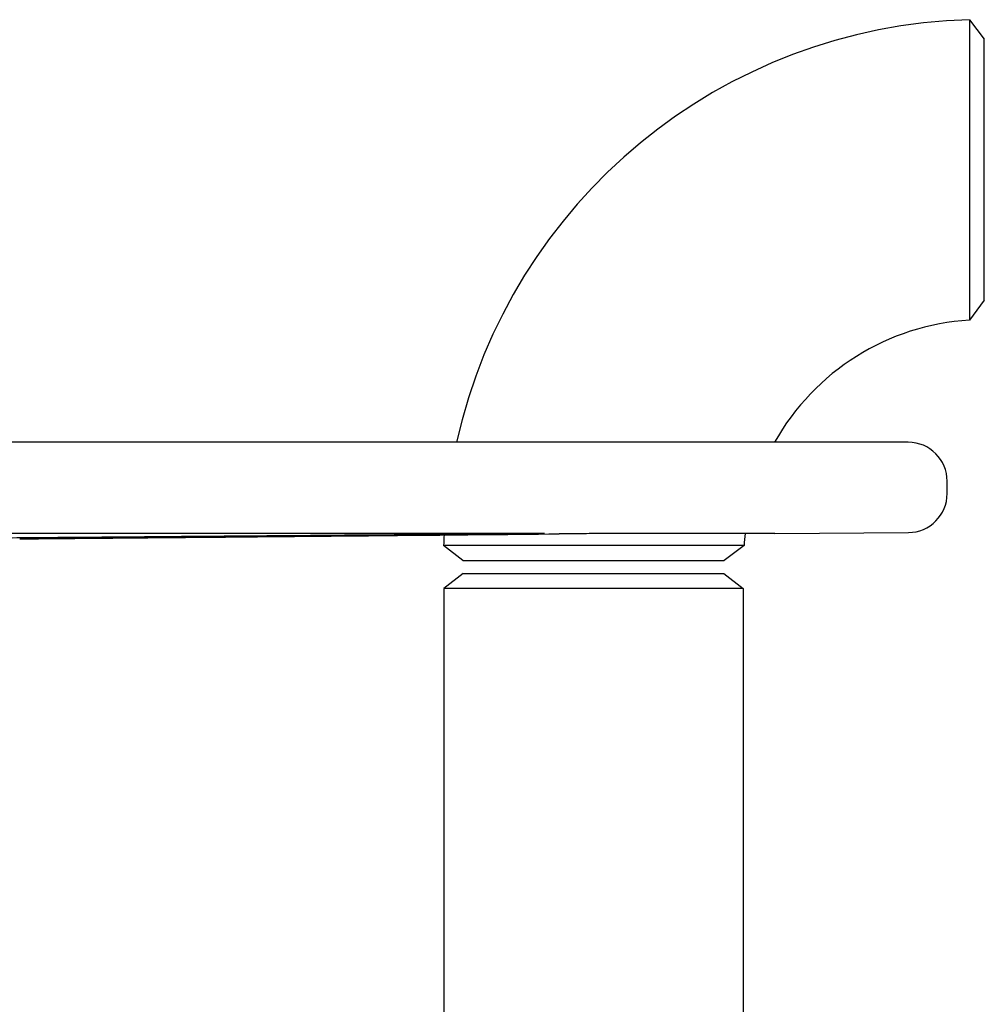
# Model space of a CAD drawing. Header units: inches. Extents: x 18 to 846, y -67 to 561.
# Tile 477 of 656: x 437.3 to 446.56, y 297.52 to 306.97. Entities that reach past the tile are written whole.
import ezdxf

# ---------------------------------------------------------------- set-up
doc = ezdxf.new("R2010")
doc.units = ezdxf.units.IN
doc.header["$LTSCALE"] = 24
doc.header["$MEASUREMENT"] = 0
doc.layers.add('Visible (ANSI)', color=7, linetype='Continuous', lineweight=30)

msp = doc.modelspace()

# ---------------------------------------------------------------- linework, layer by layer
at = {"layer": 'Visible (ANSI)'}
for p, q in [((446.41605, 306.97091), (446.55843, 306.78536)), ((446.55843, 304.28036), (446.55843, 306.78526)), ((446.55843, 304.28036), (446.41611, 304.08848)), ((445.82793, 302.91607), (424.52893, 302.91607)), ((446.20193, 302.42407), (446.20193, 302.54207)), ((442.21437, 302.04093), (433.12348, 302.04093)), ((444.5484, 302.04093), (443.23784, 302.04093)), ((444.5484, 302.04093), (445.8306, 302.05008)), ((441.55593, 301.78286), (441.37038, 301.92524)), ((444.25282, 301.92519), (444.06093, 301.78286)), ((441.55603, 301.78286), (444.06093, 301.78286)), ((441.55843, 301.65786), (441.37093, 301.51399)), ((441.55843, 301.65786), (444.05843, 301.65786)), ((444.05843, 301.65786), (444.24593, 301.51399)), ((444.24593, 301.51399), (441.37093, 301.51399)), ((441.37093, 301.51399), (441.37093, 289.30536)), ((444.24593, 301.51399), (444.24593, 286.93674))]:
    msp.add_line(p, q, dxfattribs=at)
for centre, radius, start, end in [((446.55843, 301.78286), 5.19, 91.571968, 167.388263), ((446.55843, 301.78286), 2.31, 93.532272, 150.622394), ((445.82793, 302.54207), 0.374, 0, 90), ((445.82793, 302.42407), 0.374, 270.408832, 0), ((446.55843, 301.78286), 5.19, 177.309802, 178.428032), ((446.55843, 301.78286), 2.31, 173.585821, 176.467728)]:
    msp.add_arc(centre, radius, start, end, dxfattribs=at)
for points, knots in [([(446.41605, 306.9708), (446.41605, 306.97084), (446.41605, 306.96596), (446.41605, 306.92532), (446.41605, 306.84597), (446.41605, 306.60455), (446.41605, 306.44187), (446.41604, 306.06604), (446.41604, 305.85318), (446.41604, 305.41856), (446.41604, 305.19705), (446.41605, 304.79105), (446.41606, 304.60684), (446.41608, 304.31308), (446.41609, 304.20386), (446.41611, 304.10712), (446.41611, 304.08848), (446.41611, 304.08848)], [0, 0, 0, 0, 0.1436733, 0.1436733, 0.5927412, 0.5927412, 1.0459056, 1.0459056, 1.4988249, 1.4988249, 1.9539649, 1.9539649, 2.4091778, 2.4091778, 2.8649227, 2.8649227, 3.1415927, 3.1415927, 3.1415927, 3.1415927]), ([(442.09644, 302.03682), (442.11441, 302.03697), (442.13151, 302.03711), (442.14744, 302.03726), (442.1987, 302.03772), (442.24492, 302.03822), (442.31097, 302.03912), (442.33079, 302.03953), (442.34279, 302.04018), (442.33573, 302.04046), (442.29303, 302.04083), (442.25739, 302.04093), (442.21437, 302.04093)], [-0.1542302, -0.1542302, -0.1542302, -0.1542302, 0, 0, 0, 0.4964261, 0.4964261, 0.9928522, 0.9928522, 1.489271, 1.489271, 1.9856898, 1.9856898, 1.9856898, 1.9856898]), ([(443.23784, 302.04093), (443.20461, 302.04093), (443.15764, 302.04083), (443.04602, 302.04046), (442.98138, 302.04018), (442.85428, 302.03953), (442.78369, 302.03912), (442.64804, 302.03822), (442.58297, 302.03772), (442.5121, 302.03711), (442.49564, 302.03697), (442.47974, 302.03682)], [1.9856898, 1.9856898, 1.9856898, 1.9856898, 2.4821086, 2.4821086, 2.9785274, 2.9785274, 3.4749535, 3.4749535, 3.9713796, 3.9713796, 4.1256098, 4.1256098, 4.1256098, 4.1256098]), ([(444.25282, 301.92519), (444.25282, 301.92519), (444.23418, 301.92519), (444.13743, 301.9252), (444.02821, 301.92521), (443.73446, 301.92524), (443.55025, 301.92524), (443.14424, 301.92525), (442.92274, 301.92525), (442.48811, 301.92525), (442.27525, 301.92525), (441.89942, 301.92525), (441.73675, 301.92524), (441.49532, 301.92524), (441.41598, 301.92524), (441.37533, 301.92524), (441.37046, 301.92524), (441.3705, 301.92524)], [-3.1415927, -3.1415927, -3.1415927, -3.1415927, -2.8649227, -2.8649227, -2.4091778, -2.4091778, -1.9539649, -1.9539649, -1.4988249, -1.4988249, -1.0459056, -1.0459056, -0.5927412, -0.5927412, -0.1436733, -0.1436733, 0, 0, 0, 0])]:
    msp.add_open_spline(points, degree=3, knots=knots, dxfattribs=at)
for points, weights in [([(442.09644, 302.03682), (437.37644, 301.99783), (436.21628, 301.98949)], [1.05826131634, 2.36623373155, 3.21640230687]), ([(437.30244, 301.98949), (438.32393, 301.99783), (442.47974, 302.03682)], [3.21640230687, 2.36623373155, 1.05826131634])]:
    msp.add_rational_spline(points, weights, degree=2, dxfattribs=at)

doc.saveas('drawing.dxf')
